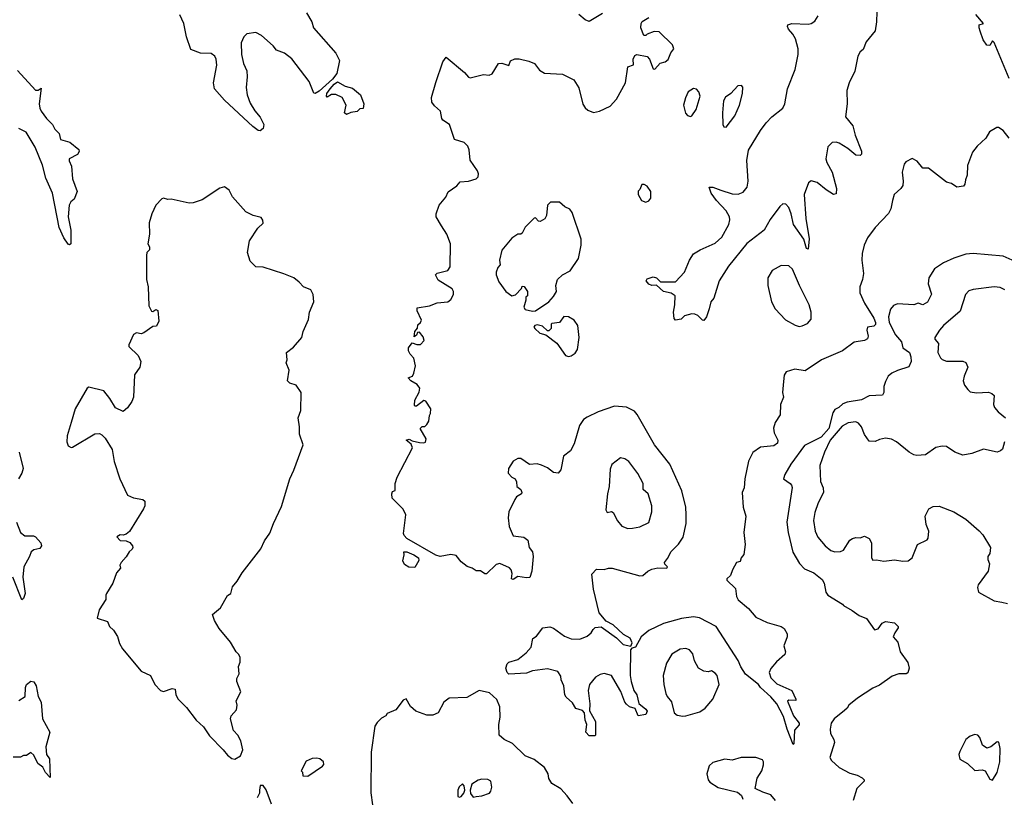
# Model space of a CAD drawing. Extents: x 1550320 to 1685906, y 509093 to 640511.
# Tile 426 of 532: x 1650540 to 1657153, y 581357 to 586580. Entities that reach past the tile are written whole.
import ezdxf

# ---------------------------------------------------------------- set-up
doc = ezdxf.new("R2010")
doc.units = 0

msp = doc.modelspace()

# ---------------------------------------------------------------- linework, layer by layer
at = {"layer": '0CON20XD'}
for points in [[(1652466.9, 586625), (1652501.1, 586565), (1652512.7, 586525), (1652664, 586355), (1652688, 586305), (1652671.1, 586218.9), (1652640.3, 586179.7), (1652551.3, 586098.7), (1652525, 586083.8), (1652515, 586086.7), (1652484.3, 586165), (1652367, 586317), (1652317.5, 586355), (1652265, 586374.5), (1652241.9, 586405), (1652165, 586474.4), (1652125, 586494.4), (1652065, 586484.2), (1652045.8, 586465), (1652028.5, 586425), (1652029.6, 586345), (1652043.8, 586285), (1652065.4, 586235.4), (1652068.7, 586195), (1652060, 586125), (1652067.1, 586075), (1652088.4, 586018.4), (1652118.5, 585968.5), (1652154.4, 585924.4), (1652180, 585875), (1652175, 585850), (1652155, 585833.3), (1652142.5, 585835), (1652105, 585862.9), (1651915, 586039.3), (1651848.6, 586115), (1651841.6, 586155), (1651863.3, 586275), (1651859.3, 586315), (1651850, 586335), (1651825, 586351.9), (1651755, 586355.9), (1651689.2, 586379.1), (1651659.6, 586465), (1651642.2, 586555), (1651615, 586612)], [(1654455, 586620.6), (1654365, 586566.7), (1654337.7, 586577.7), (1654294.4, 586614.4)], [(1656297, 586633), (1656293.7, 586566.3), (1656285, 586504), (1656225, 586431.4), (1656205, 586380), (1656185, 586364), (1656169.1, 586335), (1656148.8, 586235), (1656110.8, 586155), (1656096.1, 586103.9), (1656097.6, 586015), (1656087.3, 585927.3), (1656136.6, 585866.6), (1656150.5, 585805), (1656194, 585696), (1656193, 585677), (1656185, 585668), (1656155, 585668.8), (1656101.2, 585715), (1656045, 585750), (1656025, 585757.5), (1655997.5, 585755), (1655968.8, 585725), (1655953.8, 585645), (1655960.5, 585620.5), (1655996.2, 585555), (1656026.2, 585445), (1656025, 585410), (1656005, 585406.7), (1655956.4, 585436.4), (1655895.9, 585485.9), (1655855, 585496.7), (1655837.5, 585485), (1655810, 585405), (1655820, 585245), (1655842.6, 585107.4), (1655835, 585037.5), (1655825, 585044), (1655805.8, 585105.8), (1655738.2, 585205), (1655722.4, 585275), (1655705, 585318.1), (1655685, 585341.1), (1655665, 585342.2), (1655645, 585325.6), (1655581.5, 585238.5), (1655539.5, 585165), (1655423.1, 585076.9), (1655301.5, 584925), (1655238.6, 584825), (1655201.7, 584708.3), (1655182.5, 584685), (1655171.7, 584638.3), (1655153.3, 584585), (1655135, 584560), (1655125, 584562.5), (1655095, 584592.5), (1655075, 584602.5), (1655055, 584603.3), (1655005, 584590), (1654981.7, 584568.3), (1654945, 584561.2), (1654935, 584572.5), (1654932.2, 584615), (1654941.1, 584665), (1654942.5, 584725), (1654915, 584743.3), (1654865, 584753.8), (1654817, 584797), (1654785, 584794), (1654765, 584803.8), (1654747.5, 584825), (1654755, 584840), (1654795, 584852.5), (1654816.1, 584846.1), (1654845, 584820), (1654945, 584820), (1655006, 584884), (1655038.2, 584965), (1655065, 585006.5), (1655110, 585035), (1655212.2, 585077.8), (1655255, 585120), (1655302.5, 585205), (1655309.5, 585235), (1655306.7, 585255), (1655285.4, 585295.4), (1655220.8, 585365), (1655184.3, 585415), (1655170, 585455), (1655195, 585453.8), (1655248.8, 585435), (1655325, 585409.2), (1655365, 585407.5), (1655399.1, 585420.9), (1655425.6, 585454.4), (1655431.9, 585495), (1655423.3, 585635), (1655435, 585704), (1655515, 585835.6), (1655553.4, 585886.6), (1655591.7, 585928.3), (1655665.5, 585984.5), (1655678.6, 586015), (1655698.1, 586115), (1655749.4, 586245), (1655768, 586345), (1655769.2, 586385), (1655750.7, 586450.7), (1655733.6, 586483.6), (1655704, 586515), (1655696.7, 586535), (1655700, 586545), (1655725.9, 586554.1), (1655835, 586550), (1655855.6, 586554.4), (1655879.7, 586570.3), (1655904, 586605)], [(1657186.3, 586185), (1657085, 586425.6), (1657075, 586438), (1657055, 586405.5), (1657035, 586408.8), (1657011.8, 586445), (1656991.9, 586501.9), (1656983.5, 586525), (1656984.8, 586545.2), (1657014.3, 586555), (1656962.2, 586615)], [(1656401.9, 585365), (1656390, 585310), (1656375, 585278.8), (1656285.4, 585184.6), (1656235, 585114.2), (1656212.5, 585065), (1656198.9, 585008.9), (1656196.5, 584965), (1656206.9, 584875), (1656201.4, 584835), (1656182.9, 584785), (1656183.1, 584745), (1656213.2, 584675), (1656277.7, 584575), (1656287.8, 584545), (1656287.1, 584532.9), (1656277.8, 584522.2), (1656234.4, 584515), (1656230.4, 584495), (1656237.8, 584455), (1656233.6, 584436.4), (1656215, 584424.4), (1656145, 584413.3), (1656066.7, 584355), (1655925.8, 584294.2), (1655815, 584222), (1655746.4, 584233.6), (1655687.5, 584215), (1655675, 584192.5), (1655669.2, 584149.2), (1655664.2, 584075), (1655671.2, 584045), (1655650, 583995), (1655648, 583925), (1655614, 583875), (1655602.7, 583837.3), (1655607.8, 583805), (1655631.2, 583755), (1655629.1, 583735), (1655605, 583717.9), (1655515, 583708.8), (1655465, 583673.8), (1655435.7, 583615), (1655410.8, 583495), (1655405.7, 583435), (1655392.5, 583405), (1655400, 583305), (1655416.9, 583245), (1655403.1, 583135), (1655412.5, 583055), (1655403, 582987), (1655386.2, 582965), (1655380, 582940), (1655355, 582933.3), (1655326.9, 582885), (1655313.8, 582846.2), (1655290, 582825), (1655290, 582815), (1655348.3, 582758.3), (1655354, 582705), (1655365, 582683.8), (1655435.9, 582625.9), (1655485, 582567.5), (1655561.2, 582531.2), (1655655, 582504), (1655675, 582490), (1655694.2, 582455), (1655695.7, 582434.3), (1655673.3, 582375), (1655682.5, 582335), (1655680, 582315), (1655623, 582267), (1655585, 582221.2), (1655573.1, 582195), (1655585, 582158.8), (1655625, 582119.2), (1655725.4, 582075.4), (1655753.8, 582015), (1655752.5, 582007.5), (1655705, 582008.8), (1655697, 582003), (1655737.5, 581905), (1655776.2, 581855), (1655775, 581844), (1655743, 581807), (1655740, 581715), (1655735, 581712.5), (1655694.6, 581815), (1655670, 581900), (1655625.2, 581985.2), (1655585, 582032.5), (1655516.2, 582095), (1655503.3, 582115), (1655415, 582183.5), (1655383.3, 582233.3), (1655364.7, 582275), (1655218.6, 582505), (1655105, 582562.7), (1655065, 582568.8), (1654985, 582558.9), (1654864.8, 582525.2), (1654765, 582478), (1654714.4, 582435.6), (1654675, 582365.7), (1654651.7, 582358.3), (1654642.7, 582347.3), (1654640.6, 582175), (1654647.1, 582135), (1654665.7, 582075), (1654684.2, 582045), (1654698, 581988), (1654745, 581950), (1654753.8, 581935), (1654745, 581912.5), (1654695, 581903.3), (1654674.3, 581954.3), (1654635, 581964.5), (1654615, 581983.1), (1654604.5, 581995), (1654578.2, 582068.2), (1654555.7, 582105), (1654515, 582174), (1654465, 582188.6), (1654438.3, 582181.7), (1654407, 582163), (1654366.7, 582115), (1654358.5, 582075), (1654369.4, 581985), (1654368, 581938), (1654406.9, 581865), (1654407.5, 581775), (1654405, 581770), (1654365, 581770), (1654343.3, 581795), (1654350, 581845), (1654337.5, 581875), (1654333.3, 581925), (1654319.5, 581939.5), (1654275, 581954), (1654252.1, 581992.1), (1654209.5, 582029.5), (1654201.2, 582045), (1654194.2, 582105), (1654175.8, 582145), (1654175, 582170), (1654155, 582202.5), (1654085, 582220), (1653985, 582206), (1653945, 582190), (1653825.8, 582184.2), (1653813.3, 582195), (1653804.7, 582225), (1653815, 582254), (1653825, 582264), (1653885, 582282.5), (1653942.6, 582327.4), (1653974.3, 582365.7), (1653986.7, 582423.3), (1654010.8, 582439.2), (1654054.2, 582495.8), (1654101.2, 582501.2), (1654125, 582492), (1654199.2, 582439.2), (1654245, 582422.2), (1654301.1, 582418.9), (1654351.2, 582438.8), (1654378.5, 582461.5), (1654390.9, 582485), (1654405, 582496.5), (1654445, 582500.8), (1654547.9, 582427.9), (1654592.2, 582382.2), (1654645, 582372.5), (1654654.3, 582395), (1654640, 582425), (1654595, 582450), (1654525.8, 582515), (1654479.7, 582539.7), (1654432.2, 582595), (1654394.2, 582755), (1654383.3, 582855), (1654415, 582888.8), (1654465, 582886.7), (1654495, 582896), (1654520, 582895), (1654705, 582843.8), (1654725, 582846.7), (1654760, 582875), (1654785, 582888.6), (1654825, 582897.1), (1654887.5, 582895), (1654890, 582905), (1654872.7, 582922.7), (1654870, 582935), (1654890, 582960), (1654915, 583008.6), (1654965, 583058), (1654995.4, 583104.6), (1655015.4, 583195), (1655016.7, 583253.3), (1655013.9, 583305), (1654988.2, 583415), (1654906.5, 583595), (1654804.7, 583724.7), (1654688.2, 583928.2), (1654669.4, 583949.4), (1654615, 583977.1), (1654535, 583983.1), (1654425, 583946.9), (1654351.2, 583911.2), (1654326.2, 583893.8), (1654298.9, 583855), (1654265, 583730), (1654240, 583685), (1654192.6, 583647.4), (1654175, 583557.5), (1654156.1, 583533.9), (1654125, 583537.5), (1654085, 583570), (1654045, 583588.8), (1654015, 583596), (1653965, 583592.5), (1653905, 583632.5), (1653885, 583632.5), (1653855, 583613.8), (1653823.3, 583565), (1653820, 583535), (1653845, 583507.5), (1653867.5, 583495), (1653877.5, 583475), (1653880, 583445), (1653906.7, 583425), (1653913.3, 583405), (1653910, 583395), (1653877.5, 583375), (1653865, 583357.5), (1653825.8, 583275), (1653821.2, 583235), (1653827.5, 583175), (1653855, 583112.5), (1653925, 583103.3), (1653953.3, 583085), (1653962, 583035), (1653985, 583006.7), (1653989.5, 582975), (1653978.8, 582875), (1653966.4, 582833.6), (1653945, 582830), (1653885, 582840), (1653855, 582820), (1653843.8, 582825), (1653848.8, 582861.2), (1653841.8, 582885), (1653829.2, 582899.2), (1653765, 582927.9), (1653740.5, 582919.5), (1653675, 582857.5), (1653665, 582857.5), (1653635, 582877.5), (1653605, 582877.5), (1653580, 582895), (1653545, 582907.5), (1653505, 582937.5), (1653470.7, 582980.7), (1653435, 582988.8), (1653365, 582974), (1653335, 582982.9), (1653140.8, 583095), (1653121.9, 583115), (1653118.8, 583128.8), (1653132.5, 583255), (1653115, 583292.5), (1653042, 583365), (1653040, 583395), (1653045, 583410), (1653061.7, 583418.3), (1653060.8, 583465), (1653075, 583508), (1653177.3, 583705), (1653169.8, 583729.8), (1653136, 583755), (1653155, 583762.9), (1653175, 583752), (1653225, 583740), (1653255, 583737.5), (1653266.7, 583743.3), (1653270, 583765), (1653230, 583835), (1653243, 583847), (1653261.7, 583848.3), (1653275, 583860), (1653287, 583883), (1653291.7, 583921.7), (1653300, 583935), (1653302.5, 583965), (1653268.3, 584018.3), (1653255, 584022.5), (1653205, 583983.8), (1653195, 583983.3), (1653191.5, 583991.5), (1653194.7, 584025), (1653222.1, 584077.9), (1653226.7, 584105), (1653210.4, 584130.4), (1653166.2, 584155), (1653150, 584175), (1653177.5, 584185), (1653187.5, 584205), (1653197.5, 584255), (1653187, 584307), (1653163, 584333), (1653152.5, 584355), (1653152.5, 584375), (1653175, 584410), (1653208.3, 584398.3), (1653231.7, 584398.3), (1653256.7, 584425), (1653250.7, 584450.7), (1653225, 584480), (1653211.7, 584478.3), (1653205, 584460), (1653190, 584450), (1653193.3, 584485), (1653212.5, 584507.5), (1653215, 584530), (1653233, 584547), (1653238.8, 584561.2), (1653210, 584625), (1653210, 584645), (1653292.7, 584657.3), (1653345, 584678.8), (1653415, 584684.3), (1653435, 584700.8), (1653453.3, 584735), (1653454.3, 584754.3), (1653445, 584771.2), (1653351.1, 584831.1), (1653332, 584865), (1653345, 584878), (1653415.9, 584894.1), (1653430.7, 584919.3), (1653433.3, 585075), (1653408.3, 585138.3), (1653372.5, 585195), (1653337.5, 585255), (1653337.5, 585275), (1653356.7, 585335), (1653403, 585387), (1653417, 585423), (1653475, 585463.3), (1653499.3, 585490.7), (1653555, 585495.6), (1653605, 585510), (1653618.9, 585525), (1653621.5, 585545), (1653615.3, 585565.3), (1653566.4, 585636.4), (1653559.2, 585705), (1653549.4, 585729.4), (1653525, 585755.8), (1653461.2, 585775), (1653427.9, 585875), (1653381.4, 585905), (1653374.2, 585915.8), (1653365.7, 585965), (1653325, 586001.1), (1653308.5, 586025), (1653306.7, 586056.7), (1653335, 586157.5), (1653382.6, 586297.4), (1653405, 586328), (1653526.7, 586225), (1653555, 586193.3), (1653565, 586190), (1653655, 586210.8), (1653693.3, 586206.7), (1653713, 586217), (1653755, 586286.2), (1653778.3, 586288.3), (1653825, 586272.5), (1653837, 586303), (1653865, 586317.5), (1653895, 586317.5), (1653960.5, 586300.5), (1653996.7, 586285), (1654031.7, 586241.7), (1654065, 586221.2), (1654185, 586213.8), (1654262.5, 586175), (1654295, 586122.5), (1654322, 586012), (1654337, 585987), (1654355, 585972.5), (1654395, 585956.7), (1654435, 585966.2), (1654505, 585998.8), (1654548, 586045), (1654608.8, 586155), (1654625, 586262.5), (1654662.5, 586277.5), (1654661.2, 586315), (1654671.2, 586338.8), (1654685, 586346), (1654753.6, 586333.6), (1654770, 586315), (1654795, 586250), (1654805, 586247.5), (1654841.7, 586288.3), (1654875, 586297.5), (1654895, 586312.5), (1654913, 586357), (1654932.5, 586385), (1654925, 586410), (1654835, 586498.8), (1654800.7, 586500.7), (1654755, 586482.5), (1654745, 586472.5), (1654733, 586473), (1654712, 586525), (1654714, 586555), (1654721.7, 586568.3), (1654766.7, 586595)], [(1650525, 586238.8), (1650645, 586106.7), (1650665, 586106.7), (1650685, 586120), (1650670.7, 586015), (1650674.6, 585985.4), (1650684.8, 585964.8), (1650720.4, 585915), (1650760.8, 585875), (1650775, 585843.8), (1650805, 585815.7), (1650813.3, 585775), (1650876.3, 585756.4), (1650937.8, 585707.8), (1650939.4, 585695), (1650928, 585675), (1650871.2, 585645), (1650871.2, 585631.2), (1650888, 585595), (1650895, 585510), (1650926, 585425), (1650906.7, 585375), (1650883.6, 585356.4), (1650871.2, 585335), (1650864.4, 585255), (1650882.5, 585165), (1650883.3, 585075), (1650875, 585066.7), (1650865, 585071.2), (1650836.2, 585115), (1650804, 585185), (1650761.2, 585415), (1650715.8, 585515), (1650693.4, 585603.4), (1650643.3, 585723.3), (1650583.3, 585825), (1650535, 585850)], [(1652735, 585942.5), (1652722.5, 585955), (1652732.5, 586005), (1652705, 586057.5), (1652663, 586077), (1652635, 586077.5), (1652605, 586060), (1652600, 586065), (1652603.8, 586085), (1652624.2, 586115.8), (1652652.3, 586147.7), (1652675, 586162.5), (1652725, 586132.5), (1652775, 586120), (1652830, 586075), (1652852.5, 586015), (1652847, 585983), (1652825, 585980), (1652807, 585963), (1652763, 585957), (1652735, 585942.5)], [(1655045, 585930), (1655055, 585933.3), (1655083.9, 585976.1), (1655110, 586065), (1655102.5, 586095), (1655085, 586112.5), (1655065, 586116.7), (1655030, 586095), (1655012, 586055), (1654999.2, 586005), (1655011.2, 585951.2), (1655026.4, 585936.4), (1655045, 585930)], [(1655285, 585857.5), (1655343.3, 585935), (1655374.1, 586005.9), (1655395.8, 586085), (1655396.1, 586126.1), (1655387, 586137), (1655362.5, 586135), (1655315.9, 586084.1), (1655280.7, 586059.3), (1655267.5, 586035), (1655260, 585955), (1655263.3, 585875), (1655270, 585860), (1655285, 585857.5)], [(1657185, 585784.4), (1657145, 585835.8), (1657115, 585856.2), (1657103.9, 585856.1), (1657053.6, 585826.4), (1657030, 585785), (1656970.2, 585729.8), (1656940.7, 585689.3), (1656905, 585600), (1656904, 585535), (1656892, 585505), (1656888.8, 585475), (1656878.8, 585461.2), (1656835, 585454.4), (1656798.9, 585478.9), (1656765, 585489.2), (1656645, 585582), (1656605, 585583.3), (1656568.7, 585628.7), (1656535, 585648), (1656492.5, 585625), (1656480.5, 585609.5), (1656466.9, 585555), (1656474.4, 585495), (1656470.6, 585465), (1656457.5, 585445), (1656414.4, 585405), (1656401.9, 585365)], [(1651985, 581612.3), (1652022.7, 581635), (1652038.1, 581675), (1652025.5, 581735.5), (1652005, 581773.8), (1651976.7, 581805), (1651956, 581885), (1651960, 581905), (1651996.7, 581945), (1652000, 581975), (1651993.3, 582005), (1652026.2, 582065), (1651997.5, 582135), (1651997.5, 582155), (1652013, 582187), (1652010, 582235), (1652020, 582265), (1652020, 582295), (1652012.5, 582315), (1651993.9, 582333.9), (1651955, 582400), (1651880.7, 582490.7), (1651848.1, 582545), (1651834, 582585), (1651889.7, 582630.3), (1651935, 582712.5), (1651957.5, 582725), (1651969.3, 582770.7), (1652000.7, 582809.3), (1652033.3, 582865), (1652158.8, 583025), (1652185, 583080), (1652219.7, 583130.3), (1652244.4, 583195.6), (1652298.8, 583311.2), (1652354.3, 583495), (1652381.9, 583555), (1652443.3, 583725), (1652420, 583795), (1652420, 583845), (1652411.1, 583905), (1652428.8, 583955), (1652430, 584075), (1652395.9, 584125.9), (1652355, 584137.5), (1652339.2, 584155), (1652350.8, 584225), (1652330, 584275), (1652337.5, 584295), (1652332.5, 584345), (1652379.3, 584380.7), (1652434.3, 584445), (1652443.9, 584486.1), (1652480.6, 584565), (1652487.1, 584615), (1652516.1, 584685), (1652510.3, 584735), (1652495.4, 584765), (1652446.1, 584786.1), (1652416.5, 584816.5), (1652381.1, 584845), (1652315, 584873.6), (1652175, 584917.6), (1652125, 584918.8), (1652087.7, 584957.7), (1652070, 585015), (1652084.2, 585095), (1652139.4, 585180.6), (1652175, 585213.3), (1652173.9, 585233.9), (1652160.7, 585250.7), (1652107.5, 585265), (1652059.7, 585289.7), (1651969.7, 585389.7), (1651945.8, 585435.8), (1651916.2, 585456.2), (1651885, 585447.8), (1651765, 585368.9), (1651705, 585348.9), (1651677.5, 585347.5), (1651556.2, 585373.8), (1651535, 585371.2), (1651505, 585380), (1651494.3, 585375.7), (1651453.8, 585335), (1651427.8, 585275), (1651410, 585215), (1651411.7, 585138.3), (1651400, 585075), (1651412.5, 585055), (1651412.5, 585035), (1651394.3, 585015.7), (1651390.8, 584995), (1651392.5, 584835), (1651403.3, 584785), (1651407, 584657), (1651425, 584622.5), (1651435, 584620), (1651455, 584632.5), (1651467.1, 584627.1), (1651474, 584555), (1651458.3, 584521.7), (1651435, 584520), (1651373.6, 584476.4), (1651355, 584470), (1651325, 584476.7), (1651303.6, 584466.4), (1651273.6, 584396.4), (1651273.3, 584385), (1651336, 584325), (1651353.3, 584285), (1651347.5, 584245), (1651312, 584195), (1651303.8, 584045), (1651293.8, 584015), (1651265, 583972.5), (1651235, 583947.5), (1651182.3, 583972.3), (1651146.2, 584035), (1651105, 584086.2), (1651005, 584111.1), (1650993.1, 584105), (1650912.2, 583965), (1650885.7, 583875), (1650857.8, 583785), (1650855.8, 583745), (1650865, 583717.5), (1650885, 583706.7), (1650895, 583708.8), (1651045, 583798), (1651075, 583801.2), (1651092.3, 583792.3), (1651115, 583770), (1651161.9, 583691.9), (1651175, 583613.3), (1651212.5, 583495), (1651265, 583386.7), (1651305, 583367.5), (1651367.3, 583357.3), (1651380, 583345), (1651380, 583315), (1651372.5, 583295), (1651276.8, 583143.2), (1651255, 583123.3), (1651235, 583117.5), (1651215, 583120), (1651193, 583107), (1651215, 583082.5), (1651255, 583080), (1651278.8, 583068.8), (1651297, 583047), (1651298.8, 583035), (1651295.7, 583024.3), (1651274.2, 583005.8), (1651255, 582972.5), (1651222.5, 582935), (1651212.5, 582915), (1651217.5, 582895), (1651191.2, 582865), (1651166, 582795), (1651123.3, 582725), (1651117.5, 582715), (1651118.8, 582685), (1651074.2, 582615), (1651061.2, 582561.2), (1651128.8, 582538.8), (1651143.9, 582503.9), (1651169.3, 582479.3), (1651197, 582437), (1651210.5, 582390.5), (1651230, 582355), (1651355, 582204), (1651418.8, 582175), (1651447.5, 582115), (1651485, 582074.3), (1651505, 582067.5), (1651565, 582088.6), (1651584.1, 582084.1), (1651589.5, 582045), (1651604.6, 582015), (1651659.5, 581959.5), (1651725.4, 581875), (1651775, 581830.5), (1651815, 581770.9), (1651906.8, 581676.8), (1651935, 581640), (1651965, 581616.7), (1651985, 581612.3)], [(1654745, 585353.3), (1654765, 585362.5), (1654779.5, 585380.5), (1654778.8, 585425), (1654755, 585462.5), (1654735, 585472.5), (1654718.3, 585471.7), (1654705, 585440), (1654693, 585427), (1654693.3, 585405), (1654717.5, 585365), (1654745, 585353.3)], [(1653985, 584621.2), (1654005, 584624), (1654093.3, 584685), (1654125, 584720), (1654145.7, 584755), (1654142, 584795), (1654151.4, 584835), (1654185, 584866.7), (1654236.9, 584893.1), (1654293.2, 584976.8), (1654312.2, 585065), (1654312.2, 585105), (1654250.9, 585285), (1654235, 585308.1), (1654202.2, 585322.2), (1654165, 585353.8), (1654105, 585353.8), (1654084.3, 585335), (1654078, 585265), (1654067, 585243), (1654035, 585223.3), (1654025, 585226.7), (1654005, 585250), (1653995, 585246.7), (1653935, 585186), (1653915, 585146), (1653905, 585138.8), (1653885, 585140), (1653845, 585113.3), (1653778.8, 585031.2), (1653762.5, 584965), (1653766.4, 584933.6), (1653751.2, 584915), (1653740, 584885), (1653740, 584865), (1653758.3, 584818.3), (1653806.2, 584755), (1653845, 584726), (1653869.2, 584730.8), (1653910, 584775), (1653915, 584790), (1653928.3, 584788.3), (1653950, 584755), (1653950, 584725), (1653940, 584715), (1653940, 584695), (1653925, 584650), (1653935, 584632.5), (1653985, 584621.2)], [(1657205, 584965.7), (1657145, 584991.4), (1656945, 585010), (1656894.3, 585005.7), (1656815, 584977.1), (1656745, 584947.5), (1656683.6, 584906.4), (1656645.8, 584845), (1656642, 584805), (1656663.9, 584736.1), (1656637.2, 584682.8), (1656605, 584665.7), (1656575, 584676.2), (1656545, 584664.2), (1656435, 584671.5), (1656409.4, 584660.6), (1656388.5, 584635), (1656375.4, 584584.6), (1656380.7, 584545), (1656423.4, 584463.4), (1656462.2, 584415), (1656472.5, 584375), (1656516.2, 584345), (1656525.8, 584315), (1656527.1, 584285), (1656512.3, 584247.7), (1656435.9, 584224.1), (1656398, 584205), (1656374.2, 584185), (1656355, 584148.8), (1656343.3, 584115), (1656344.5, 584075), (1656335, 584057.5), (1656245, 584054.4), (1656195, 584027.4), (1656098.8, 584011.2), (1656069.5, 584000.5), (1656041.1, 583975), (1656015, 583962.3), (1656001.1, 583938.9), (1655975, 583833.8), (1655922.1, 583775), (1655810.8, 583719.2), (1655718.6, 583595), (1655680, 583525), (1655670, 583495), (1655714.6, 583464.6), (1655724.5, 583454.5), (1655728.3, 583438.3), (1655692.5, 583205), (1655700.5, 583135), (1655733.9, 583003.9), (1655778, 582928), (1655811.3, 582891.3), (1655873.8, 582865), (1655929.5, 582819.5), (1655944.4, 582795), (1655954.2, 582735), (1655968, 582715), (1656067.5, 582655), (1656072.5, 582645), (1656132.1, 582612.1), (1656178, 582578), (1656227.9, 582557.9), (1656282.4, 582482.4), (1656305, 582489.2), (1656333.4, 582526.6), (1656355, 582537.9), (1656415, 582528.5), (1656440, 582505), (1656440, 582495), (1656417.3, 582462.7), (1656407.5, 582435), (1656438, 582398), (1656453.3, 582335), (1656505, 582262), (1656514.7, 582225), (1656505, 582192.9), (1656495, 582186.5), (1656445, 582186.2), (1656399, 582171), (1656315, 582109.2), (1656269.3, 582090.7), (1656167.6, 582022.4), (1656108.8, 581975), (1656098, 581955), (1656080.5, 581939.5), (1656010, 581885), (1655990, 581855), (1655982.5, 581815), (1655985.8, 581785), (1656008.6, 581745), (1656012.5, 581725), (1655981.4, 581625), (1655992, 581605), (1656045, 581557.8), (1656115, 581519.4), (1656165.5, 581505.5), (1656198.3, 581488.3), (1656212.5, 581475), (1656212.5, 581465), (1656163, 581417), (1656137.5, 581335)], [(1655775, 584520), (1655795, 584522.5), (1655831.7, 584538.3), (1655855, 584567.5), (1655855.6, 584615), (1655843.1, 584665), (1655777.8, 584795), (1655731.2, 584905), (1655705, 584926.2), (1655655, 584928.8), (1655594.3, 584895.7), (1655564.3, 584845), (1655565.7, 584795), (1655588.9, 584685), (1655615, 584638), (1655684.5, 584564.5), (1655748, 584528), (1655775, 584520)], [(1657156.7, 584765), (1657125, 584781.1), (1657085, 584786.2), (1656945, 584768.1), (1656915, 584758), (1656892.9, 584735), (1656857.5, 584622.5), (1656745, 584526.9), (1656718.6, 584495), (1656685.7, 584445), (1656685.6, 584435), (1656711.4, 584405), (1656705.7, 584345), (1656725, 584308), (1656736.6, 584296.6), (1656765, 584287.1), (1656875, 584285.6), (1656895, 584277.1), (1656908.6, 584245), (1656883.1, 584185), (1656877.5, 584155), (1656885.8, 584125), (1656907.5, 584095), (1656925, 584080.6), (1656967.1, 584072.9), (1657047.5, 584077.5), (1657069.7, 584069.7), (1657084.2, 584055), (1657081.4, 583995), (1657088, 583975), (1657111.2, 583945), (1657161.2, 583905)], [(1654225, 584317.1), (1654245, 584321.4), (1654269.8, 584340.2), (1654286.2, 584365), (1654298.8, 584445), (1654289.2, 584525), (1654265, 584562), (1654225, 584582.9), (1654195, 584585.8), (1654165, 584546.7), (1654115, 584540), (1654110, 584535), (1654110, 584505), (1654095, 584490), (1654085, 584490), (1654051.7, 584521.7), (1654015, 584530), (1654000, 584525), (1653994.2, 584515), (1654000, 584505), (1654033.1, 584475), (1654074.1, 584464.1), (1654148.2, 584408.2), (1654205, 584324.2), (1654225, 584317.1)], [(1657155.6, 583745), (1657141.2, 583695), (1657127, 583683), (1657105, 583676), (1657014.2, 583695.8), (1656934.5, 583665.5), (1656875, 583655.7), (1656821.2, 583675), (1656765, 583712.9), (1656735, 583714.3), (1656694.4, 583705.6), (1656623.2, 583656.8), (1656566.6, 583653.4), (1656545, 583657.5), (1656515, 583676), (1656430, 583745), (1656395, 583761.9), (1656355, 583768), (1656315, 583761.2), (1656285, 583746.2), (1656245, 583750), (1656214.6, 583794.6), (1656195, 583845.6), (1656175, 583868.9), (1656155, 583879.1), (1656105, 583871.2), (1656065, 583849.1), (1655982.7, 583755), (1655944.5, 583675), (1655913.8, 583586.2), (1655918.3, 583478.3), (1655935.6, 583435), (1655939.5, 583405), (1655903.9, 583333.9), (1655880.3, 583269.7), (1655871.9, 583215), (1655883.4, 583143.4), (1655901.4, 583105), (1655950.8, 583045), (1655988.8, 583015), (1656015, 583005.7), (1656053, 583007), (1656072.6, 583017.4), (1656115, 583082.9), (1656133.8, 583096.2), (1656155, 583100.9), (1656185, 583100.4), (1656215, 583111.1), (1656246, 583096), (1656260.4, 583065), (1656262, 582965), (1656270.5, 582950.5), (1656295, 582952.5), (1656345, 582942.5), (1656415, 582952.5), (1656472.1, 582942.1), (1656507.5, 582945), (1656535, 582966.2), (1656570, 583055), (1656635, 583086.2), (1656642.1, 583097.9), (1656645.4, 583145), (1656628.3, 583188.3), (1656621.2, 583245), (1656646.7, 583295), (1656675, 583310.8), (1656715, 583311.4), (1656815, 583274), (1656894.3, 583224.3), (1656985, 583146.2), (1657008.9, 583118.9), (1657061.2, 583035), (1657056.2, 582995), (1657043.3, 582975), (1657043.3, 582955), (1657053.8, 582925), (1657044.1, 582875.9), (1656976.7, 582785), (1656973.3, 582765), (1656980, 582735), (1657085, 582676), (1657137.1, 582667.1), (1657175, 582659.2)], [(1650535.6, 583675.6), (1650563.3, 583565), (1650554.5, 583535), (1650531.8, 583495)], [(1654625, 583162), (1654655, 583164), (1654705, 583172.5), (1654765, 583202.5), (1654786.7, 583275), (1654786.7, 583315), (1654761.2, 583395), (1654727.5, 583425), (1654728, 583465), (1654692.3, 583532.3), (1654631.7, 583611.7), (1654605, 583630), (1654575, 583637.5), (1654517, 583593), (1654505, 583560), (1654500, 583445), (1654488, 583395), (1654477, 583287), (1654485, 583270), (1654515, 583276.7), (1654525, 583270), (1654555, 583213.8), (1654585, 583178.8), (1654625, 583162)], [(1650518.9, 583205), (1650544.8, 583134.8), (1650575, 583112.7), (1650632.5, 583112.5), (1650645, 583107.1), (1650682, 583065), (1650687.5, 583045), (1650675, 583028), (1650635, 583020), (1650616.7, 583005), (1650606.7, 582975), (1650568, 582905), (1650560.4, 582835), (1650575.6, 582725), (1650565, 582693.3), (1650555, 582683.3), (1650493.6, 582835)], [(1653195, 582900), (1653153, 582903), (1653125, 582920), (1653113.8, 582945), (1653123.3, 582985), (1653120, 583005), (1653140, 583005), (1653187.5, 582985), (1653217.5, 582965), (1653221.7, 582948.3), (1653195, 582900)], [(1654995, 581901.1), (1655015, 581903.5), (1655109.3, 581930.7), (1655144.5, 581955.5), (1655194.6, 582015.4), (1655237.8, 582115), (1655224.1, 582174.1), (1655211.2, 582191.2), (1655185.9, 582205.9), (1655165, 582200), (1655135, 582203.1), (1655098.8, 582225), (1655073.4, 582273.4), (1655060.5, 582320.5), (1655038.3, 582348.3), (1655015, 582356.7), (1654975, 582351.2), (1654921.2, 582318.8), (1654885, 582257.5), (1654862.5, 582175), (1654865.7, 582115), (1654879.4, 582055), (1654888, 582035), (1654918.7, 581998.7), (1654935.6, 581925), (1654955, 581908.5), (1654995, 581901.1)], [(1650535, 582007.5), (1650576.2, 582035), (1650579.2, 582095), (1650586.7, 582115), (1650615, 582137.5), (1650635, 582133.3), (1650650, 582105), (1650663.6, 582033.6), (1650684, 581995), (1650693, 581883), (1650743.3, 581795), (1650716, 581695), (1650720.9, 581645), (1650739.3, 581615), (1650745, 581490), (1650714, 581524), (1650695, 581560), (1650662.5, 581585), (1650635, 581640), (1650615, 581657.5), (1650585, 581637.5), (1650565, 581637.5), (1650545, 581627.5), (1650495, 581626.7)], [(1654254.5, 581314.5), (1654217.4, 581367.4), (1654175, 581413.8), (1654115, 581450), (1654095, 581482.5), (1654088.8, 581515), (1654065, 581556.2), (1653995, 581611.9), (1653935, 581636), (1653849.1, 581719.1), (1653793.3, 581745), (1653761.2, 581775), (1653758, 581845), (1653768, 581895), (1653763.8, 581965), (1653745, 582013.3), (1653695, 582058.8), (1653625, 582073.3), (1653542.7, 582027.3), (1653425, 582023.8), (1653388.9, 581995), (1653350, 581925), (1653315, 581908.5), (1653275, 581909.1), (1653201.2, 581935), (1653165.9, 581965.9), (1653135, 582017.5), (1653115, 582010), (1653065.8, 581944.2), (1653009.2, 581920.8), (1653000, 581905), (1652970.7, 581889.3), (1652940, 581860), (1652925.4, 581834.6), (1652900.7, 581659.3), (1652897.4, 581387.4), (1652920.7, 581225)], [(1657075, 581471.2), (1657105, 581523.8), (1657122.9, 581595), (1657126.5, 581685), (1657117.5, 581727.5), (1657105, 581730), (1657063.3, 581695), (1657035, 581686), (1657006.8, 581706.8), (1656988, 581758), (1656975, 581774.2), (1656955, 581778.1), (1656925, 581768.1), (1656895.5, 581744.5), (1656853.8, 581665), (1656848, 581645), (1656853.8, 581613.8), (1656905, 581584.2), (1656955, 581537.1), (1657005, 581540.8), (1657025, 581533.8), (1657055, 581478.8), (1657075, 581471.2)], [(1652475, 581500), (1652573, 581567), (1652581.7, 581578.3), (1652580, 581595), (1652555, 581616.2), (1652535, 581620), (1652505, 581616.7), (1652465, 581600), (1652430, 581535), (1652440, 581525), (1652441.7, 581501.7), (1652475, 581500)], [(1655616, 581335), (1655585, 581373.8), (1655530.5, 581390.5), (1655480, 581415), (1655493.8, 581485), (1655523.8, 581535), (1655536.2, 581575), (1655536, 581595), (1655528.7, 581608.7), (1655484.4, 581624.4), (1655385, 581623.5), (1655325, 581607.1), (1655275, 581613.1), (1655195, 581590), (1655171.7, 581568.3), (1655155.6, 581515), (1655163.3, 581475), (1655175, 581459.2), (1655232.4, 581422.4), (1655361.7, 581391.7), (1655388, 581368)], [(1653495, 581357.5), (1653505, 581362.5), (1653523.3, 581385), (1653530, 581405), (1653526.2, 581435), (1653515, 581446.7), (1653491.7, 581428.3), (1653482.5, 581405), (1653483, 581363), (1653495, 581357.5)], [(1653585, 581357.5), (1653605, 581362.5), (1653645, 581366.7), (1653696.2, 581385), (1653705, 581397.5), (1653710.6, 581425), (1653705, 581466), (1653685, 581477.1), (1653645, 581478), (1653618.3, 581471.7), (1653577.5, 581445), (1653566.7, 581405), (1653567.5, 581382.5), (1653585, 581357.5)], [(1652231.7, 581311.7), (1652195, 581407.5), (1652175, 581436.2), (1652154.2, 581435.8), (1652150, 581405), (1652150, 581385), (1652135, 581352.5)], [(1655388, 581368), (1655396.7, 581345)]]:
    msp.add_lwpolyline(points, dxfattribs=at)

doc.saveas('drawing.dxf')
